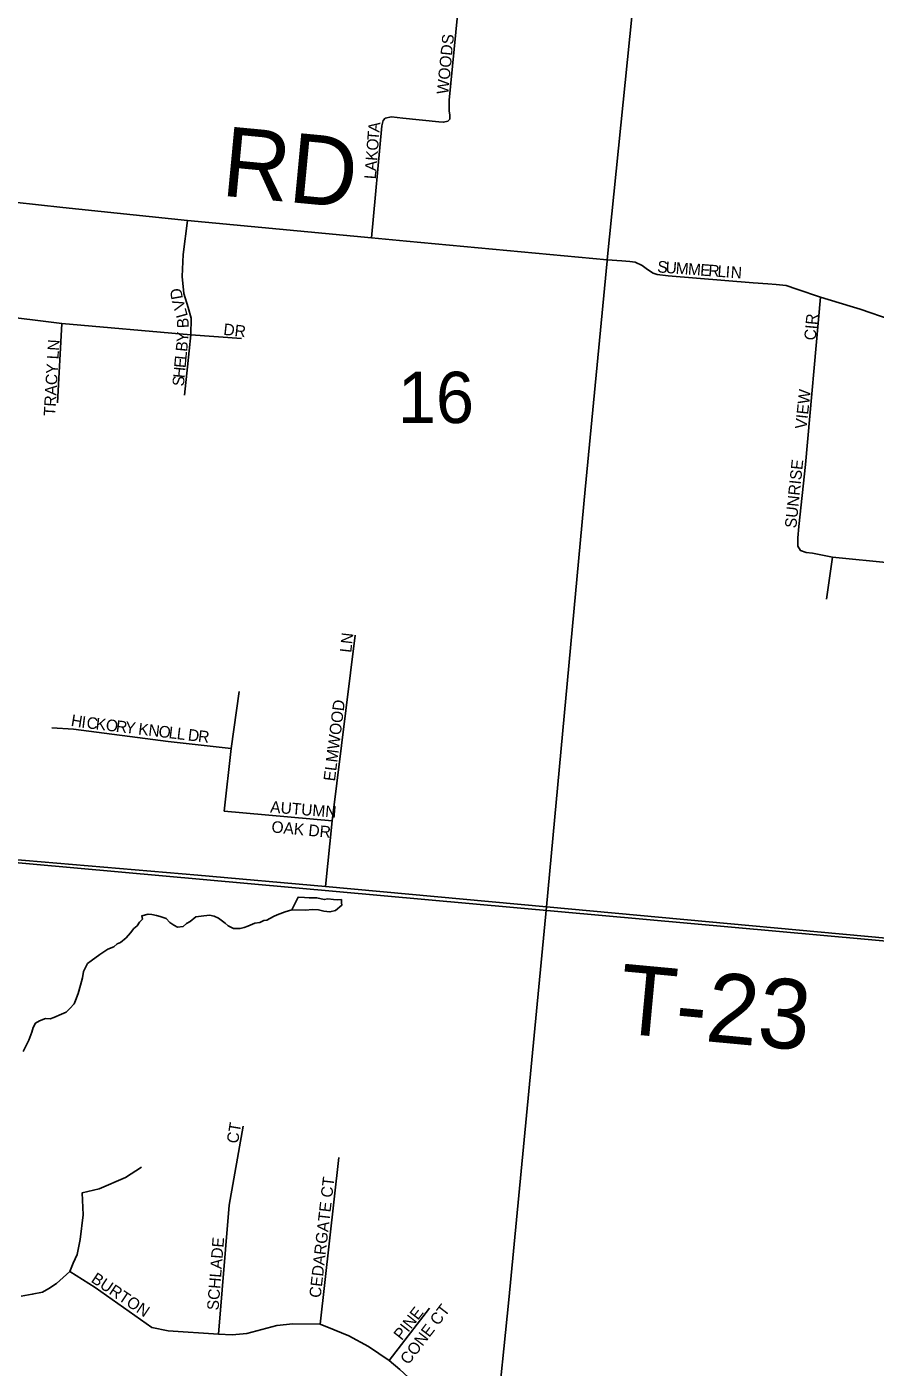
# Model space of a CAD drawing. Extents: x 1310247 to 1552180, y 377264 to 706493.
# Drawn here: x 1438700 to 1442357, y 518423 to 524200 of the extents above; entities that cross this region are included whole.
import ezdxf

# ---------------------------------------------------------------- set-up
doc = ezdxf.new("R2010")
doc.units = 0
for name, color, linetype in [('GM_X_County_Road', 7, 'Continuous'), ('GM_X_County_Road_Text', 7, 'Continuous'), ('GM_X_Minor_River', 7, 'Continuous'), ('GM_X_Section', 7, 'Continuous'), ('GM_X_Section_Text', 7, 'Continuous'), ('GM_X_Township_Road', 7, 'Continuous'), ('GM_X_Township_Road_Text', 7, 'Continuous'), ('GM_X_Township_Subdivision', 7, 'Continuous'), ('GM_X_Township_Subdivision_Text', 7, 'Continuous')]:
    doc.layers.add(name, color=color, linetype=linetype)

msp = doc.modelspace()

# ---------------------------------------------------------------- linework, layer by layer
at = {"layer": 'GM_X_County_Road'}
for points in [[(1441201.7, 523191), (1441202.1, 523195), (1441348.8, 524641.3), (1441349.9, 524651.9), (1441350.8, 524660.9)], [(1436280.4, 523660.5), (1437199.3, 523579), (1438084.2, 523493.7), (1438539.3, 523456.3), (1438855.1, 523421), (1439393.3, 523364.9), (1440186.4, 523289.8), (1440336.7, 523275.5), (1441202.1, 523195)], [(1439801.5, 512257.4), (1440030.7, 513533.2), (1440362.7, 515115.5), (1440475.6, 515704.5), (1440527, 516054.3), (1440648.2, 517438.6), (1440674.1, 517700.4), (1440721.6, 518164.8), (1440777.7, 518713), (1440939.6, 520406.8), (1441107.1, 522205.8), (1441201.7, 523191)], [(1436203.1, 520845.1), (1436923.5, 520776.7), (1437907, 520678.5), (1438627.6, 520612.9), (1439437.8, 520543), (1439987.7, 520495.1), (1440939.6, 520406.8)]]:
    msp.add_lwpolyline(points, dxfattribs=at)
at = {"layer": 'GM_X_Minor_River'}
for points in [[(1439842.6, 520393.6), (1439870, 520449.4), (1439896.9, 520446.9), (1439917.9, 520445.4), (1439950.2, 520445.2), (1439982.1, 520438.2), (1439997.6, 520440.9), (1440022.3, 520439.1), (1440040.3, 520436.6), (1440056.4, 520438.2)], [(1439049.3, 520225.1), (1439075.6, 520234.6), (1439089.9, 520248.3), (1439104, 520254), (1439128.4, 520273.6), (1439146.9, 520295.3), (1439161.3, 520313.1), (1439175.6, 520324.8), (1439185.9, 520340.7), (1439198.2, 520354.5), (1439196.5, 520368.6), (1439222.7, 520376), (1439238.7, 520373.7), (1439258.6, 520369.3), (1439274.6, 520365), (1439300.5, 520356.4), (1439316.2, 520340), (1439334, 520327.6), (1439349.9, 520319.3), (1439374, 520322.8), (1439388.3, 520334.6), (1439404.5, 520344.3), (1439429, 520363.9), (1439451.1, 520367.4), (1439487.3, 520370.7), (1439507.2, 520366.3), (1439527.1, 520357.9), (1439554.8, 520337.2), (1439568.6, 520324.9), (1439590.4, 520314.4), (1439620.5, 520313.8), (1439636.6, 520317.5), (1439652.8, 520323.2), (1439683.1, 520336.6), (1439705.2, 520340.2), (1439721.4, 520347.9), (1439735.5, 520349.6), (1439763.8, 520365.1), (1439780, 520372.8), (1439814.4, 520386.1), (1439842.6, 520393.6), (1439844.8, 520394.1)], [(1440056.4, 520438.2), (1440056, 520424.1), (1440057.7, 520414), (1440030.9, 520390.7), (1440006.7, 520385.3), (1439980.7, 520388), (1439956.8, 520394.8), (1439930.7, 520395.5), (1439902.5, 520392.2), (1439842.6, 520393.6)], [(1438683.8, 519783), (1438700.4, 519814.8), (1438708.8, 519832.7), (1438721.5, 519866.5), (1438727.9, 519886.5), (1438738.3, 519906.3), (1438754.5, 519916), (1438780.8, 519925.5), (1438800.8, 519925.1), (1438817, 519930.8), (1438849.3, 519944.2), (1438869.6, 519953.8), (1438885.9, 519969.5), (1438904.3, 519989.2), (1438910.6, 520003.1), (1438921.2, 520033), (1438932, 520068.9), (1438940.6, 520100.9), (1438945.2, 520128.8), (1438961.9, 520162.6), (1438978.1, 520174.3), (1439014.8, 520201.7), (1439049.3, 520225.1)]]:
    msp.add_lwpolyline(points, dxfattribs=at)
at = {"layer": 'GM_X_Section'}
for points in [[(1438129.1, 526150.6), (1443523.4, 525638.5), (1442884.4, 520215.7), (1437579.9, 520694.6)], [(1437579.9, 520694.6), (1442884.4, 520215.7), (1442329.9, 514911.3), (1437020.5, 515414.9)]]:
    msp.add_lwpolyline(points, close=True, dxfattribs=at)
at = {"layer": 'GM_X_Township_Road'}
msp.add_lwpolyline([(1440939.6, 520406.8), (1442810, 520235), (1444580.5, 520073.8), (1444986.8, 520033.4)], dxfattribs=at)
at = {"layer": 'GM_X_Township_Subdivision'}
for points in [[(1440186.4, 523289.8), (1440230.1, 523773.6), (1440235.8, 523796.5), (1440245.3, 523806), (1440272, 523811.7), (1440321.4, 523806), (1440475.6, 523790.8), (1440496.6, 523788.9), (1440515.6, 523792.7), (1440523.2, 523802.2), (1440523.2, 523819.3), (1440521.3, 523838.4), (1440521.3, 523884), (1440570.8, 524398)], [(1439380.1, 522612.4), (1439392.3, 522734.3), (1439407.9, 522872.6), (1439408.7, 522944.7), (1439396.4, 522990.5), (1439376.8, 523050.2), (1439370.2, 523123.9), (1439374.3, 523218), (1439393.3, 523364.9)], [(1441202.1, 523195), (1441264.6, 523190.7), (1441299.4, 523188.5), (1441322.5, 523185.3), (1441352.9, 523171.1), (1441376.3, 523154.5), (1441400.1, 523138.6), (1441417.4, 523132.8), (1441464.2, 523127.4), (1441830.6, 523097.2), (1441894.8, 523091.7), (1441929.6, 523089.9), (1441972.7, 523085.3), (1442020, 523069.9), (1442121.5, 523034.9), (1442249.5, 522995.8)], [(1437844.6, 523026.5), (1438031.4, 523009.7), (1438560.8, 522957.7), (1438850.5, 522921.8), (1439407.9, 522872.6), (1439625.6, 522856.3)], [(1442121.5, 523034.9), (1442056.1, 522313.6), (1442028.6, 522046.9), (1442023.1, 521997.4), (1442023.1, 521961.6), (1442035, 521943.3), (1442059.8, 521934.1), (1442086.6, 521931.8), (1442173.4, 521914), (1442432.7, 521888.8)], [(1442249.5, 522995.8), (1442292.6, 522982.6), (1442425.5, 522936.8), (1442471.3, 522920.3), (1442511.6, 522908.4), (1442555.6, 522903.8), (1442781.1, 522878.2), (1442918.6, 522863.4), (1443050.6, 522855.5), (1443206, 522850.8), (1443685, 522926.2), (1443766.7, 522934)], [(1438850.5, 522921.8), (1438832.1, 522579.3)], [(1442146.7, 521733.6), (1442173.4, 521914)], [(1439987.7, 520495.1), (1440016.6, 520777.5), (1440115.1, 521578.6)], [(1440016.6, 520777.5), (1439551.4, 520819.5), (1439580.5, 521089.2), (1439616, 521334.7)], [(1439580.5, 521089.2), (1439309.2, 521119.9), (1438901.6, 521173.4), (1438808.7, 521179)], [(1439526.9, 518565.8), (1439572.6, 519121.1), (1439632.8, 519461.3)], [(1439964.3, 518608), (1440044.7, 519326.7)], [(1438675.4, 518728.5), (1438723.4, 518737.3), (1438767.3, 518746.3), (1438795.1, 518762.4), (1438828.7, 518784.4), (1438885.3, 518835.3), (1438899.3, 518871.2), (1438917.8, 518908.2), (1438930.5, 518973), (1438943.2, 519079.5), (1438938.6, 519174.4), (1439012.6, 519191.7), (1439124.9, 519240.3), (1439194.3, 519285.4)], [(1438885.3, 518835.3), (1438995.3, 518767.1), (1439239.4, 518593.5), (1439310, 518579.6), (1439526.9, 518565.8), (1439584.8, 518562.9), (1439648.4, 518567.5), (1439777.4, 518602.8), (1439847.4, 518610.3), (1439964.3, 518608), (1440024.5, 518583.7), (1440088.1, 518558.2), (1440172.6, 518512), (1440261.7, 518451.8), (1440308, 518412.4), (1440362.3, 518362.7), (1440407.5, 518308.3), (1440458.4, 518253.9), (1440494.3, 518218.1), (1440530.1, 518193.7), (1440577.6, 518177.6), (1440655.1, 518168.3), (1440721.6, 518164.8)], [(1440261.7, 518451.8), (1440436.4, 518677.4)]]:
    msp.add_lwpolyline(points, dxfattribs=at)

# ---------------------------------------------------------------- texts
at = {"layer": 'GM_X_County_Road_Text'}
msp.add_text('RD', height=300, rotation=354.58403, dxfattribs=at).set_placement((1439533.7, 523472.8))
at = {"layer": 'GM_X_Section_Text'}
msp.add_text('16', height=221, rotation=0.00001, dxfattribs=at).set_placement((1440299.3, 522492.2))
at = {"layer": 'GM_X_Township_Road_Text'}
msp.add_text('T-23', height=300, rotation=354.67744, dxfattribs=at).set_placement((1441243.2, 519863.6))
at = {"layer": 'GM_X_Township_Subdivision_Text'}
for s, rotation, p in [('WOODS', 84.39973, (1440516.5, 523907.4)), ('T', 85.54262, (1440217.1, 523708.6)), ('A', 83.33037, (1440219.8, 523743.2)), ('O', 85.54484, (1440213.7, 523664.8)), ('K', 85.5376, (1440210.3, 523620.9)), ('L', 85.54262, (1440204.1, 523541.9)), ('A', 85.54484, (1440206.9, 523577)), ('S', 354.99357, (1441416.2, 523142.2)), ('U', 355.80401, (1441452, 523139.1)), ('M', 355.82439, (1441495.9, 523135.9)), ('M', 355.80733, (1441548.6, 523132)), ('E', 355.83045, (1441601.3, 523128.2)), ('R', 355.83143, (1441636.4, 523125.6)), ('L', 355.84805, (1441675.9, 523122.7)), ('I', 355.79913, (1441711, 523120.2)), ('N', 355.82651, (1441732.9, 523118.5)), ('D', 100.09471, (1439373.5, 523029.2)), ('V', 106.02037, (1439385.3, 522988.2)), ('L', 105.53616, (1439394.9, 522953.8)), ('B', 92.73083, (1439398.7, 522902.3)), ('CIR', 84.80332, (1442100.5, 522846.9)), ('Y', 85.67442, (1439395, 522838.5)), ('DR', 353.66314, (1439545.7, 522872.4)), ('TRACY LN', 86.68246, (1438822.5, 522521)), ('B', 84.54067, (1439391.2, 522798)), ('E', 84.54218, (1439384.5, 522727.9)), ('L', 84.54218, (1439387.8, 522762.9)), ('H', 84.53946, (1439380.3, 522684.1)), ('S', 84.54218, (1439376.9, 522649)), ('VIEW', 83.79542, (1442060.9, 522464.3)), ('SUNRISE', 84.09507, (1442016.9, 522037.4)), ('LN', 83.6578, (1440098.6, 521500.7)), ('ELMWOOD', 82.8746, (1440028.2, 520946.4)), ('H', 350.60415, (1438888, 521187.4)), ('I', 352.82688, (1438933.5, 521179.9)), ('C', 353.14778, (1438955.7, 521177.1)), ('K', 353.15304, (1438995, 521172.4)), ('O', 353.14204, (1439038.7, 521167.1)), ('R', 353.14778, (1439082.4, 521161.9)), ('Y', 353.15304, (1439121.7, 521157.1)), ('K', 353.14204, (1439178.5, 521150.3)), ('N', 353.14204, (1439222.2, 521145)), ('O', 353.14204, (1439265.9, 521139.8)), ('L', 353.15191, (1439309.6, 521134.5)), ('L', 353.12576, (1439344.5, 521130.3)), ('D', 353.14204, (1439392.6, 521124.6)), ('R', 353.13553, (1439436.3, 521119.3)), ('AUTUMN', 355.31317, (1439747.9, 520813.9)), ('OAK DR', 354.60969, (1439753.1, 520728.2)), ('CT', 80.53767, (1439610.2, 519384.8)), ('CEDARGATE CT', 83.41749, (1439966.6, 518719.9)), ('SCHLADE', 85.53352, (1439526.5, 518666.8)), ('BURTON', 326.30888, (1438973.5, 518792.7)), ('PINE', 51.63344, (1440316.1, 518535.5)), ('CONE CT', 52.73228, (1440344.9, 518430.5))]:
    msp.add_text(s, height=50, rotation=rotation, dxfattribs=at).set_placement(p)

doc.saveas('drawing.dxf')
